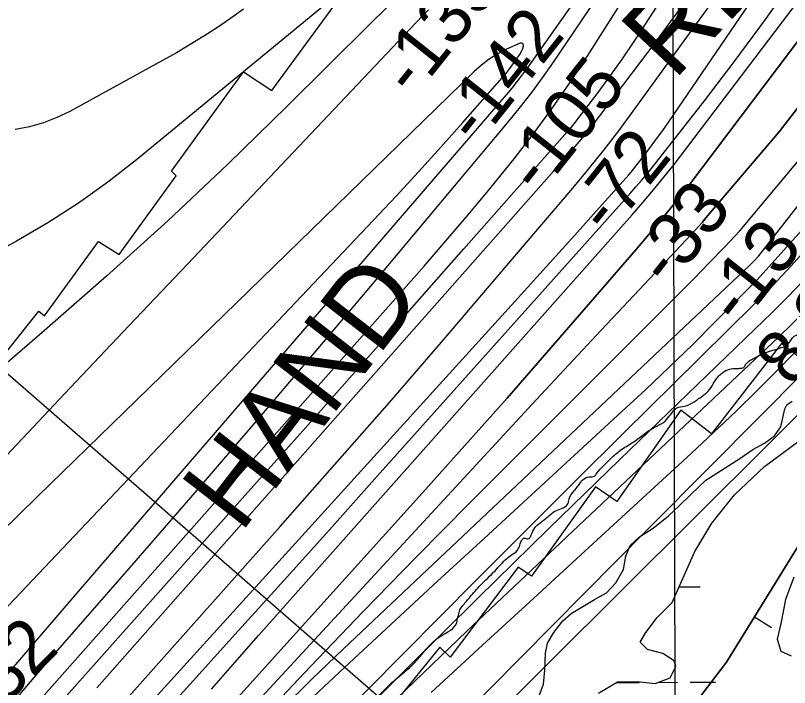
# Model space of a CAD drawing. Extents: x 3361039 to 3398939, y 576572 to 602007.
# Drawn here: x 3385367 to 3386340, y 596399 to 597245 of the extents above; entities that cross this region are included whole.
import ezdxf

# ---------------------------------------------------------------- set-up
doc = ezdxf.new("R2010")
doc.units = 0
for name, color, linetype in [('V-BORW-LINE', 7, 'Continuous'), ('V-GRID-MAJR', 7, 'Continuous'), ('V-RIVR-EDGE', 7, 'Continuous'), ('V-RIVR-RANG', 7, 'Continuous'), ('V-RRAP-RVMT', 7, 'Continuous'), ('V-RRAP-RVMT-IDEN', 7, 'Continuous'), ('V-SITE-VEGE', 7, 'Continuous'), ('V-TOPO-DPTH', 7, 'Continuous'), ('V-TOPO-MAJR', 7, 'Continuous'), ('V-TOPO-MINR', 7, 'Continuous'), ('V-TOPO-WATR', 7, 'Continuous'), ('V-WETL-SWMP', 7, 'Continuous')]:
    doc.layers.add(name, color=color, linetype=linetype)

msp = doc.modelspace()

# ---------------------------------------------------------------- linework, layer by layer
at = {"layer": 'V-BORW-LINE'}
msp.add_line((3386296.16, 596488.11), (3386317.44, 596474.99), dxfattribs=at)
for points in [[(3386592.09, 596756.95), (3386557.44, 596622.36), (3386512.33, 596447.09), (3386424.94, 596254.07), (3386259.36, 596059.86), (3386193.52, 595933.48), (3386139.53, 595794.22), (3386089.53, 595638.75), (3386007, 595506.43), (3385922.35, 595447.79), (3385829.17, 595457.64), (3385823.31, 595497.45), (3385903.25, 595618.68), (3385974.68, 595841.6), (3386034.55, 596064.57), (3386134.35, 596265.18), (3386261.07, 596431.21), (3386369.91, 596607.72), (3386445.61, 596681.55), (3386530.53, 596748.41), (3386592.09, 596756.95)], [(3386422.71, 596659.22), (3386369.91, 596607.72), (3386261.07, 596431.21), (3386134.35, 596265.18), (3386034.55, 596064.57), (3385974.68, 595841.6), (3385903.25, 595618.68), (3385823.31, 595497.45), (3385829.17, 595457.64), (3385922.35, 595447.79), (3386007, 595506.43), (3386089.53, 595638.75), (3386139.53, 595794.22), (3386193.52, 595933.48), (3386259.36, 596059.86), (3386424.94, 596254.07), (3386512.33, 596447.09), (3386539.88, 596554.11)]]:
    msp.add_lwpolyline(points, dxfattribs=at)
at = {"layer": 'V-GRID-MAJR'}
msp.add_spline([(3386238.02, 582015.2), (3386220.4, 588073.24), (3386202.77, 594134.37), (3386185.13, 600195.51), (3386185.12, 600198.58)], degree=3, dxfattribs=at)
at = {"layer": 'V-RIVR-EDGE'}
msp.add_spline([(3385039.17, 595098.55), (3385046.55, 595110.08), (3385052.21, 595120.28), (3385054.34, 595124.86), (3385060, 595131.89), (3385068.49, 595148.43), (3385075.57, 595161.45), (3385079.11, 595167.79), (3385083.34, 595168.48), (3385085.46, 595169.88), (3385085.82, 595172), (3385085.83, 595177.28), (3385085.84, 595181.16), (3385086.2, 595185.74), (3385086.22, 595190.32), (3385091.53, 595202.99), (3385094.02, 595210.39), (3385097.58, 595226.94), (3385101.48, 595236.44), (3385102.91, 595245.25), (3385105.07, 595261.81), (3385104.74, 595273.08), (3385103.35, 595280.84), (3385099.49, 595285.08), (3385099.49, 595287.19), (3385099.86, 595291.42), (3385099.87, 595298.47), (3385098.83, 595304.46), (3385096.37, 595307.28), (3385096.39, 595312.92), (3385101.32, 595314.32), (3385103.79, 595316.43), (3385103.81, 595321.36), (3385106.28, 595325.58), (3385108.06, 595330.86), (3385108.77, 595335.44), (3385110.56, 595346.36), (3385112.37, 595365.74), (3385114.16, 595377.36), (3385118.41, 595385.1), (3385120.9, 595392.5), (3385120.57, 595401.66), (3385120.59, 595409.77), (3385123.08, 595420.33), (3385126.61, 595424.9), (3385130.15, 595430.88), (3385132.65, 595441.45), (3385135.15, 595457.65), (3385137.31, 595475.62), (3385138.07, 595498.52), (3385142.72, 595525.64), (3385148.43, 595553.11), (3385152.35, 595572.84), (3385153.79, 595583.4), (3385153.82, 595595.03), (3385152.43, 595605.96), (3385150.69, 595613.72), (3385147.18, 595617.6), (3385147.19, 595622.18), (3385148.29, 595641.91), (3385147.61, 595650.37), (3385149.04, 595660.94), (3385151.54, 595672.91), (3385155.44, 595680.3), (3385161.45, 595689.1), (3385174.88, 595704.92), (3385189.37, 595723.21), (3385205.26, 595737.97), (3385217.98, 595749.21), (3385229.99, 595763.28), (3385235.65, 595772.43), (3385242.38, 595783.69), (3385242.39, 595788.97), (3385243.8, 595791.08), (3385255.82, 595805.85), (3385261.49, 595818.52), (3385266.08, 595822.39), (3385272.08, 595825.55), (3385277.73, 595830.82), (3385281.27, 595836.45), (3385285.51, 595840.66), (3385292.23, 595850.87), (3385303.88, 595862.82), (3385309.55, 595873.38), (3385312.74, 595882.88), (3385318.05, 595889.56), (3385324.75, 595895.19), (3385327.24, 595901.87), (3385327.25, 595906.81), (3385329.73, 595911.38), (3385338.57, 595924.4), (3385339.97, 595922.28), (3385342.45, 595924.39), (3385347.04, 595931.78), (3385359.42, 595947.6), (3385367.19, 595954.98), (3385371.43, 595961.32), (3385374.62, 595968.71), (3385379.21, 595972.57), (3385383.79, 595972.56), (3385388.03, 595975.72), (3385397.93, 595989.09), (3385403.92, 595991.19), (3385406.75, 595992.59), (3385414.5, 595992.57), (3385420.5, 595996.79), (3385443.8, 596015.4), (3385458.63, 596027.35), (3385476.99, 596042.81), (3385492.53, 596056.16), (3385508.07, 596068.81), (3385514.78, 596074.78), (3385521.14, 596084.28), (3385525.75, 596094.13), (3385532.11, 596101.17), (3385542.35, 596111.01), (3385562.14, 596134.92), (3385576.63, 596151.44), (3385584.41, 596162.35), (3385590.41, 596166.92), (3385596.05, 596168.31), (3385598.88, 596170.07), (3385600.65, 596173.23), (3385605.23, 596174.28), (3385612.29, 596179.55), (3385619, 596185.87), (3385628.53, 596192.54), (3385646.55, 596211.88), (3385659.63, 596229.11), (3385667.4, 596233.68), (3385673.39, 596235.42), (3385677.98, 596239.99), (3385679.05, 596245.98), (3385681.54, 596253.73), (3385686.49, 596260.41), (3385700.26, 596272.36), (3385722.51, 596291.33), (3385752.88, 596318.74), (3385795.26, 596357.75), (3385843.31, 596408.37), (3385868.03, 596429.81), (3385900.88, 596463.55), (3385921.72, 596481.12), (3385922.43, 596484.29), (3385923.85, 596490.28), (3385925.63, 596496.97), (3385930.94, 596504.35), (3385939.77, 596514.9), (3385953.55, 596530.02), (3385972.27, 596548.65), (3385986.76, 596563.41), (3385999.12, 596573.6), (3386001.6, 596579.94), (3386003.73, 596584.87), (3386006.55, 596587.33), (3386011.48, 596586.26), (3386014.31, 596589.07), (3386018.56, 596598.22), (3386024.57, 596604.9), (3386033.04, 596611.22), (3386047.16, 596622.11), (3386061.63, 596630.53), (3386063.05, 596636.52), (3386069.42, 596646.72), (3386077.9, 596657.63), (3386083.56, 596662.9), (3386086.38, 596663.95), (3386089.2, 596664.29), (3386094.84, 596665.34), (3386098.02, 596668.85), (3386106.5, 596678.35), (3386117.1, 596688.89), (3386129.45, 596699.08), (3386144.63, 596708.56), (3386170.4, 596726.81), (3386181.69, 596732.78), (3386189.11, 596740.51), (3386194.41, 596747.55), (3386198.65, 596751.06), (3386208.17, 596753.15), (3386220.16, 596758.76), (3386225.46, 596762.27), (3386241.7, 596776.68), (3386247.01, 596785.82), (3386256.19, 596795.32), (3386265.01, 596799.88), (3386273.47, 596800.56), (3386278.06, 596800.9), (3386282.64, 596801.95), (3386285.11, 596805.46), (3386289, 596809.68), (3386294.29, 596812.84), (3386307, 596819.15), (3386326.74, 596825.8), (3386338.74, 596831.76), (3386346.16, 596841.25), (3386350.04, 596843.01), (3386359.92, 596848.27), (3386374.04, 596856.69), (3386380.05, 596864.08), (3386384.29, 596871.11), (3386397.37, 596885.88), (3386419.98, 596910.84), (3386428.81, 596916.46), (3386429.16, 596916.46), (3386440.11, 596926.3), (3386445.76, 596933.68), (3386446.48, 596940.73), (3386448.6, 596943.19), (3386464.84, 596954.78), (3386481.08, 596966.01), (3386496.61, 596977.6), (3386512.16, 596993.42), (3386533.35, 597014.87), (3386566.55, 597046.5), (3386598.7, 597080.6), (3386628.02, 597108.36), (3386652.05, 597136.14), (3386668.65, 597151.6), (3386687.02, 597172.35), (3386699.4, 597188.88), (3386716.72, 597211.39), (3386731.57, 597231.44), (3386740.76, 597241.99), (3386746.07, 597252.19), (3386751.38, 597261.34), (3386761.98, 597275.41), (3386785.31, 597304.6), (3386806.88, 597333.79), (3386826.32, 597360.17), (3386834.88, 597373.08)], degree=3, dxfattribs=at)
at = {"layer": 'V-RIVR-RANG'}
msp.add_line((3386477.23, 595819.34), (3385224.43, 596908.41), dxfattribs=at)
at = {"layer": 'V-RRAP-RVMT'}
for p, q in [((3385689.3, 597150.13), (3385772.47, 597264.5)), ((3385562.97, 597048.68), (3385653.35, 597173.89)), ((3385653.35, 597173.89), (3385689.3, 597150.13)), ((3385568.95, 597042.77), (3385562.97, 597048.68)), ((3385497.12, 596944.19), (3385568.95, 597042.77)), ((3385403.29, 596866.92), (3385470.93, 596960.2)), ((3385470.93, 596960.2), (3385497.12, 596944.19)), ((3385297.45, 596749.18), (3385396.22, 596872.59)), ((3385396.22, 596872.59), (3385403.29, 596866.92)), ((3386330.05, 596832.1), (3386242.14, 596718.51)), ((3386374.08, 596798.11), (3386330.05, 596832.1)), ((3386203.7, 596748.22), (3386123.17, 596633.27)), ((3386242.14, 596718.51), (3386203.7, 596748.22)), ((3386096.21, 596651.91), (3386015.59, 596539.4)), ((3386123.17, 596633.27), (3386096.21, 596651.91)), ((3385998.93, 596550.63), (3385913.24, 596437.59)), ((3386015.59, 596539.4), (3385998.93, 596550.63)), ((3385900.45, 596450.23), (3385805.16, 596333.15)), ((3385913.24, 596437.59), (3385900.45, 596450.23))]:
    msp.add_line(p, q, dxfattribs=at)
at = {"layer": 'V-SITE-VEGE'}
for points in [[(3386329.35, 596727.28), (3386332.11, 596738.48), (3386334.38, 596749.68), (3386336.73, 596755.05), (3386343.46, 596759.52)], [(3386023.94, 596385.69), (3386030.97, 596403.74), (3386032.66, 596421.24), (3386033.34, 596442.61), (3386036.07, 596455.27), (3386043.66, 596468.48), (3386055.1, 596483.2), (3386065.65, 596492.57), (3386095.02, 596509.96), (3386109.95, 596518.42), (3386121.9, 596531.21), (3386131.38, 596547.84), (3386134.55, 596564.39), (3386139.7, 596578.06), (3386151.68, 596588.9), (3386169, 596599.82), (3386188.21, 596615.13), (3386201.62, 596627.94), (3386215.98, 596642.22), (3386235.15, 596659.96), (3386277.97, 596687.25), (3386294.32, 596698.65), (3386308.77, 596706.61), (3386321.26, 596716.01), (3386329.35, 596727.28)], [(3386345.8, 596538.13), (3386335.34, 596510.22), (3386329.53, 596479.99), (3386324.89, 596460.22), (3386329.53, 596445.1), (3386342.31, 596439.29)]]:
    msp.add_lwpolyline(points, dxfattribs=at)
at = {"layer": 'V-TOPO-DPTH'}
for points in [[(3386624.63, 597575.57), (3386216.18, 597034.31), (3386193.58, 597005.76), (3386170.44, 596977.64), (3386146.93, 596949.82), (3386090.12, 596883.89), (3386037.72, 596823.5), (3385985.06, 596763.35), (3385931.98, 596703.57), (3385878.64, 596644.02), (3385553.47, 596283.52)], [(3385553.47, 596283.52), (3385878.64, 596644.02), (3385931.98, 596703.57), (3385985.06, 596763.35), (3386037.72, 596823.5), (3386090.12, 596883.89), (3386146.93, 596949.82), (3386170.44, 596977.64), (3386193.58, 597005.76), (3386216.18, 597034.31), (3386624.63, 597575.57)], [(3385671.73, 596356.01), (3385737.57, 596425.63), (3385803.86, 596494.82), (3385870.8, 596563.38), (3385938.19, 596631.51), (3386219.83, 596913.56), (3386239.44, 596933.48), (3386258.87, 596953.59), (3386278, 596973.96), (3386708.89, 597490.1)], [(3385671.73, 596356.01), (3385737.57, 596425.63), (3385803.86, 596494.82), (3385870.8, 596563.38), (3385938.19, 596631.51), (3386219.83, 596913.56), (3386239.44, 596933.48), (3386258.87, 596953.59), (3386278, 596973.96), (3386708.89, 597490.1)], [(3386779.06, 597445.61), (3386299.57, 596912.25), (3386294.8, 596907.37), (3386246.99, 596859.26), (3386218.08, 596830.57), (3386188.92, 596802.14), (3386159.37, 596774.11), (3386129.56, 596746.34), (3385956.08, 596586.93), (3385897.46, 596532.92), (3385838.94, 596478.8), (3385780.57, 596424.52), (3385722.29, 596370.14)], [(3385722.29, 596370.14), (3385780.57, 596424.52), (3385838.94, 596478.8), (3385897.46, 596532.92), (3385956.08, 596586.93), (3386129.56, 596746.34), (3386159.37, 596774.11), (3386188.92, 596802.14), (3386218.08, 596830.57), (3386246.99, 596859.26), (3386294.8, 596907.37), (3386299.57, 596912.25), (3386779.06, 597445.61)], [(3386788.49, 597418.13), (3386440.17, 596998.24), (3386377.24, 596931.45), (3386357.58, 596910.88), (3386337.72, 596890.5), (3386317.57, 596870.41), (3386297.23, 596850.51), (3386126.87, 596686.19), (3386037.56, 596599.46), (3385948.66, 596512.32), (3385860.36, 596424.57), (3385772.46, 596336.41)], [(3385772.46, 596336.41), (3385860.36, 596424.57), (3385948.66, 596512.32), (3386037.56, 596599.46), (3386126.87, 596686.19), (3386297.23, 596850.51), (3386317.57, 596870.41), (3386337.72, 596890.5), (3386357.58, 596910.88), (3386377.24, 596931.45), (3386440.17, 596998.24), (3386788.49, 597418.13)], [(3386517.22, 597344.77), (3386327.43, 597098.1), (3386235.2, 596989.93), (3386230.73, 596984.77), (3386226.21, 596979.65), (3386221.62, 596974.6), (3386216.98, 596969.6), (3386144.44, 596892.54), (3386103.55, 596848.97), (3386062.74, 596805.34), (3386022.06, 596761.58), (3385981.47, 596717.75), (3385554.5, 596255.42)], [(3385554.5, 596255.42), (3385981.47, 596717.75), (3386022.06, 596761.58), (3386062.74, 596805.34), (3386103.55, 596848.97), (3386144.44, 596892.54), (3386216.98, 596969.6), (3386221.62, 596974.6), (3386226.21, 596979.65), (3386230.73, 596984.77), (3386235.2, 596989.93), (3386327.43, 597098.1), (3386517.22, 597344.77)], [(3386763.55, 597282.61), (3386376.83, 596851.7), (3386372.79, 596847.51), (3386327.11, 596800.82), (3386299.99, 596773.54), (3386272.58, 596746.55), (3386244.74, 596720.01), (3386216.61, 596693.75), (3386083.02, 596571.05), (3386018.54, 596511.76), (3385954.1, 596452.42), (3385889.73, 596393.01)]]:
    msp.add_lwpolyline(points, dxfattribs=at)
at = {"layer": 'V-TOPO-MAJR'}
for points in [[(3385413.47, 596369.72), (3385655.7, 596641.11), (3385724.62, 596718.45), (3385793.46, 596795.86), (3385862.17, 596873.38), (3385930.81, 596950.98), (3386060.8, 597098.18), (3386064.33, 597102.27), (3386067.79, 597106.41), (3386071.15, 597110.62), (3386074.45, 597114.89), (3386099.43, 597147.97), (3386114.93, 597168.98), (3386130.11, 597190.21), (3386144.82, 597211.78), (3386159.21, 597233.57), (3386297.24, 597447.71)], [(3385613.14, 596397.2), (3385642.78, 596430.95), (3385672.53, 596464.61), (3386142.41, 596994.1), (3386155.91, 597009.6), (3386169.21, 597025.27), (3386182.21, 597041.18), (3386195.01, 597057.26), (3386492.77, 597449.46)], [(3385653.4, 597252.75), (3385637.17, 597240.9), (3385620.61, 597229.49), (3385603.66, 597218.62), (3385586.54, 597208.03), (3385569.18, 597197.86), (3385551.65, 597187.96), (3385435.16, 597124.03), (3385418.67, 597116.13), (3385401.76, 597109.51), (3385384.23, 597104.79), (3385366.27, 597101.34)]]:
    msp.add_lwpolyline(points, dxfattribs=at)
at = {"layer": 'V-TOPO-MINR'}
for points in [[(3385483.71, 596321.66), (3385998.86, 596889.38), (3386022.67, 596915.68), (3386046.45, 596942.01), (3386070.17, 596968.39), (3386093.86, 596994.8), (3386138.12, 597044.26), (3386141.12, 597047.72), (3386144, 597051.29), (3386157.34, 597068.38), (3386165.32, 597078.81), (3386173.16, 597089.33), (3386180.8, 597100.01), (3386188.3, 597110.78), (3386522.3, 597600.17)], [(3386624.63, 597575.57), (3386216.18, 597034.31), (3386193.58, 597005.76), (3386170.44, 596977.64), (3386146.93, 596949.82), (3386090.12, 596883.89), (3386037.72, 596823.5), (3385985.06, 596763.35), (3385931.98, 596703.57), (3385878.64, 596644.02), (3385553.47, 596283.52)], [(3385671.73, 596356.01), (3385737.57, 596425.63), (3385803.86, 596494.82), (3385870.8, 596563.38), (3385938.19, 596631.51), (3386219.83, 596913.56), (3386239.44, 596933.48), (3386258.87, 596953.59), (3386278, 596973.96), (3386708.89, 597490.1)], [(3385699.9, 596370.76), (3385739.46, 596409.67), (3385779.47, 596448.12), (3386275.92, 596916.78), (3386282.49, 596923.07), (3386289.02, 596929.41), (3386295.47, 596935.83), (3386301.86, 596942.31), (3386711.71, 597466.79)], [(3385722.29, 596370.14), (3385780.57, 596424.52), (3385838.94, 596478.8), (3385897.46, 596532.92), (3385956.08, 596586.93), (3386129.56, 596746.34), (3386159.37, 596774.11), (3386188.92, 596802.14), (3386218.08, 596830.57), (3386246.99, 596859.26), (3386294.8, 596907.37), (3386299.57, 596912.25), (3386779.06, 597445.61)], [(3385824.39, 596364.49), (3385879.3, 596417.59), (3385934.57, 596470.32), (3386326.39, 596840.23), (3386343.26, 596856.38), (3386359.98, 596872.68), (3386376.47, 596889.21), (3386392.82, 596905.89), (3386408.79, 596922.91), (3386424.41, 596940.23), (3386790.48, 597401.11)], [(3385482.43, 596357.85), (3385699.42, 596601.69), (3385768.37, 596679.7), (3385836.97, 596758.01), (3385905.04, 596836.79), (3385972.76, 596915.87), (3386067.72, 597027.5), (3386087.41, 597051.21), (3386106.73, 597075.23), (3386125.47, 597099.69), (3386143.84, 597124.46), (3386335.95, 597389.99)], [(3385399.35, 596385.81), (3385412.49, 596400.79), (3385880.54, 596929.54), (3385908.49, 596961.59), (3385936.11, 596993.92), (3385963.25, 597026.65), (3385990.07, 597059.65), (3385993.78, 597064.29), (3386017.97, 597095.56), (3386041.45, 597127.33), (3386063.86, 597159.86), (3386085.58, 597192.89), (3386193.11, 597362.54)], [(3385554.5, 596255.42), (3385981.47, 596717.75), (3386022.06, 596761.58), (3386062.74, 596805.34), (3386103.55, 596848.97), (3386144.44, 596892.54), (3386216.98, 596969.6), (3386221.62, 596974.6), (3386226.21, 596979.65), (3386230.73, 596984.77), (3386235.2, 596989.93), (3386327.43, 597098.1), (3386517.22, 597344.77)], [(3385369.41, 596387.69), (3385390.19, 596411.92), (3385411.09, 596436.05), (3385518.39, 596559.06), (3385592.77, 596644.83), (3385666.81, 596730.91), (3385740.33, 596817.42), (3385813.51, 596904.23), (3385987.75, 597112.17), (3386002.09, 597129.82), (3386016.05, 597147.76), (3386029.47, 597166.11), (3386042.51, 597184.75), (3386134.92, 597321.19)], [(3384766.29, 594791.88), (3384776.54, 594801.6), (3384786.49, 594811.6), (3384795.98, 594822.04), (3384805.17, 594832.77), (3385110.1, 595465.41), (3385119.42, 595484.21), (3385551.5, 596125.38), (3385569.15, 596147.73), (3385587.36, 596169.59), (3385606.43, 596190.7), (3385626.08, 596211.32), (3385946.35, 596534.33), (3386008.19, 596596.47), (3386070.17, 596658.46), (3386132.36, 596720.24), (3386194.71, 596781.86), (3386296.02, 596881.66), (3386307.73, 596893.36), (3386319.32, 596905.18), (3386330.74, 596917.17), (3386342.04, 596929.28), (3386693.62, 597318.53)], [(3384863.71, 594728.44), (3385218.79, 595340.72), (3385220.56, 595346.22), (3385222.54, 595351.62), (3385224.85, 595356.9), (3385227.38, 595362.08), (3385635.24, 596054.69), (3385649.6, 596073.76), (3385664.53, 596092.35), (3385680.31, 596110.21), (3385696.68, 596127.59), (3385923.18, 596357.17), (3386002.74, 596437.7), (3386082.37, 596518.16), (3386162.12, 596598.51), (3386241.94, 596678.78), (3386358.1, 596795.45), (3386379.91, 596817.32), (3386401.74, 596839.18), (3386423.59, 596861), (3386949.55, 597311.18)], [(3385795.08, 597290.72), (3385518.83, 597063.09), (3385482.77, 597035.04), (3385445.75, 597008.4), (3385407.3, 596983.88), (3385367.89, 596960.77), (3385311.29, 596929.68)], [(3385484.44, 596291.29), (3385590.1, 596407.81), (3385647.34, 596471.05), (3385704.49, 596534.38), (3385761.52, 596597.83), (3385818.45, 596661.35), (3386140.07, 597020.9), (3386147.2, 597029.03), (3386154.23, 597037.25), (3386161.09, 597045.6), (3386167.85, 597054.05), (3386233.31, 597137.49), (3386272.07, 597188.19), (3386309.98, 597239.51), (3386346.58, 597291.76)], [(3385889.73, 596393.01), (3385954.1, 596452.42), (3386018.54, 596511.76), (3386083.02, 596571.05), (3386216.61, 596693.75), (3386244.74, 596720.01), (3386272.58, 596746.55), (3386299.99, 596773.54), (3386327.11, 596800.82), (3386372.79, 596847.51), (3386376.83, 596851.7), (3386763.55, 597282.61)], [(3385468.82, 596398.82), (3386063.14, 597071.02), (3386073.13, 597082.58), (3386082.93, 597094.29), (3386092.46, 597106.23), (3386101.81, 597118.32), (3386172.59, 597212.06), (3386216.36, 597271.7)], [(3385349.63, 596407.48), (3385364.66, 596425.3), (3385379.76, 596443.06), (3385394.92, 596460.76), (3385410.1, 596478.46), (3385425.29, 596496.14), (3385440.5, 596513.81), (3385984.27, 597144.91), (3385991.37, 597153.39), (3385998.3, 597162), (3386004.97, 597170.81), (3386011.48, 597179.75), (3386071.21, 597264.36)], [(3385833.98, 597254.56), (3385812.16, 597233.13), (3385708.12, 597130), (3385633.64, 597057.7), (3385558.18, 596986.46), (3385481.26, 596916.81), (3385403.36, 596848.21), (3385159.82, 596638.22), (3385148.92, 596628.79), (3385138.03, 596619.34), (3385127.18, 596609.86), (3385116.35, 596600.35), (3385105.59, 596590.75), (3385094.93, 596581.06), (3385084.39, 596571.23), (3385073.94, 596561.31), (3384599.91, 596105.06)], [(3385886.11, 597251.74), (3385878.25, 597243.77), (3385870.49, 597235.71), (3385656.64, 597009.79), (3385582.96, 596931.94), (3385509.28, 596854.1), (3385435.61, 596776.24), (3385361.94, 596698.38), (3385226.63, 596555.37), (3385220.57, 596549.07), (3385214.44, 596542.84), (3385208.2, 596536.71), (3385201.9, 596530.65), (3385162.43, 596493.36), (3385136.13, 596468.95), (3385109.53, 596444.87), (3385082.49, 596421.28), (3385055.16, 596398.03)], [(3385944.92, 596337.95), (3386406.76, 596798.28), (3386417.05, 596808.49), (3386427.36, 596818.67), (3386437.71, 596828.81), (3386947.52, 597245.04)], [(3385342.62, 596486.92), (3385816.74, 596986.81), (3385845.33, 597017.29), (3385873.69, 597047.96), (3385901.72, 597078.94), (3385929.53, 597110.12), (3385981.96, 597169.56), (3385983.36, 597171.2), (3385984.73, 597172.87), (3385987.32, 597176.32), (3385999.96, 597194.07), (3386001.77, 597196.92), (3386003.37, 597199.88), (3386004.65, 597202.99), (3386005.71, 597206.2), (3386005.45, 597208.11), (3386004.7, 597209.46), (3386003.25, 597209.97), (3386001.32, 597209.92), (3385984.49, 597202.13), (3385973.35, 597196.27), (3385962.69, 597189.71)], [(3385962.69, 597189.71), (3385952.75, 597182.1), (3385943.29, 597173.79), (3385534.66, 596776.34), (3385487.9, 596730.8), (3385441.19, 596685.21), (3385394.55, 596639.56), (3385347.95, 596593.86), (3385307.91, 596554.53), (3385281.23, 596528.61), (3385254.36, 596502.88), (3385227.22, 596477.44), (3385199.9, 596452.2), (3384967.38, 596239.71), (3384912.77, 596189.85), (3384858.14, 596140.02), (3384803.47, 596090.24), (3384748.77, 596040.48), (3384670.25, 595969.13), (3384654.89, 595954.97), (3384639.66, 595940.67), (3384624.62, 595926.17)]]:
    msp.add_lwpolyline(points, dxfattribs=at)
at = {"layer": 'V-TOPO-WATR'}
msp.add_lwpolyline([(3385772.46, 596336.41), (3385860.36, 596424.57), (3385948.66, 596512.32), (3386037.56, 596599.46), (3386126.87, 596686.19), (3386297.23, 596850.51), (3386317.57, 596870.41), (3386337.72, 596890.5), (3386357.58, 596910.88), (3386377.24, 596931.45), (3386440.17, 596998.24), (3386788.49, 597418.13)], dxfattribs=at)
at = {"layer": 'V-WETL-SWMP'}
for p, q in [((3386201.19, 596526), (3386227.75, 596526.07)), ((3386122.12, 596405.71), (3386151.24, 596405.79)), ((3386175.42, 596405.85), (3386199.24, 596405.92)), ((3386215.24, 596405.96), (3386247.24, 596406.05))]:
    msp.add_line(p, q, dxfattribs=at)
for points in [[(3386100.03, 596392.39), (3386123.78, 596406.65), (3386152.27, 596406.65), (3386171.27, 596404.27), (3386190.26, 596411.4), (3386197.39, 596425.66), (3386195.01, 596432.78), (3386180.76, 596442.29), (3386161.77, 596447.04), (3386152.27, 596456.54), (3386159.39, 596468.42), (3386173.64, 596487.43), (3386192.64, 596506.43), (3386221.13, 596570.58), (3386242.5, 596606.22), (3386270.99, 596641.85), (3386308.98, 596677.49), (3386354.1, 596710.75)], [(3386345.8, 596538.13), (3386335.34, 596510.22), (3386329.53, 596479.99), (3386324.88, 596460.22), (3386329.53, 596445.11), (3386342.31, 596439.29)]]:
    msp.add_lwpolyline(points, dxfattribs=at)

# ---------------------------------------------------------------- texts
at = {"layer": 'V-RIVR-RANG'}
for s, rotation, p in [('-135', 51.47589, (3385867.95, 597139.72)), ('-142', 51.47589, (3385947.68, 597079.31)), ('-105', 51.47589, (3386025.76, 597016.83)), ('-72', 51.47589, (3386113.04, 596965.91)), ('-33', 51.47589, (3386188.82, 596900.54)), ('-13', 51.47589, (3386277.74, 596851.69)), ('8.3', 51.18833, (3386344.38, 596775.52)), ('-132', 45.10144, (3385296.74, 596319.06))]:
    msp.add_text(s, height=67, rotation=rotation, dxfattribs=at).set_placement(p)
at = {"layer": 'V-RRAP-RVMT-IDEN'}
for s, rotation, p in [('REVET.', 46.85613, (3386194.62, 597161.65)), ('HAND', 52.19207, (3385649.6, 596591.98))]:
    msp.add_text(s, height=100, rotation=rotation, dxfattribs=at).set_placement(p)

doc.saveas('drawing.dxf')
